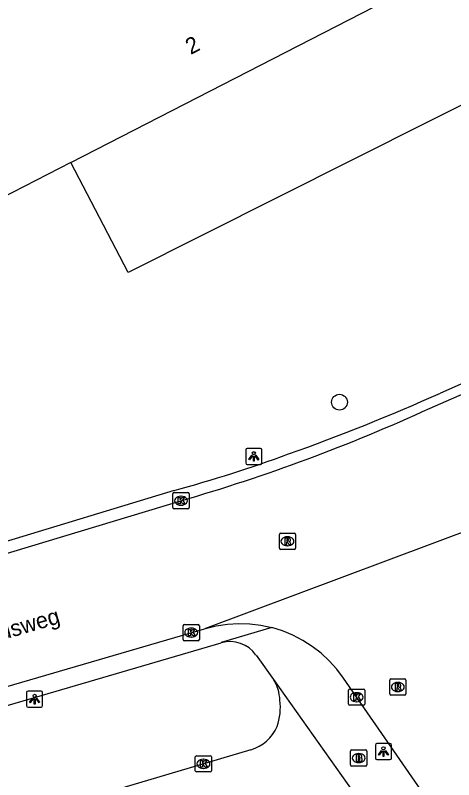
# Model space of a CAD drawing. Extents: x 159353 to 160616, y 385893 to 387321.
# Drawn here: x 159751.82 to 159778.96, y 386393.38 to 386440.65 of the extents above; entities that cross this region are included whole.
import ezdxf

# ---------------------------------------------------------------- set-up
doc = ezdxf.new("R2010")
doc.units = 0
for name, color, linetype in [('IMGEO_Boom', 7, 'Continuous'), ('IMGEO_Brandkraan', 7, 'Continuous'), ('IMGEO_Kolk', 7, 'Continuous'), ('IMGEO_Lichtpunt', 7, 'Continuous'), ('IMGEO_Openbare_ruimte_label', 7, 'Continuous'), ('IMGEO_Pand', 7, 'Continuous'), ('IMGEO_Pand_nummerreeks', 7, 'Continuous'), ('IMGEO_Parkeervlak_open', 7, 'Continuous'), ('IMGEO_Rijbaan_lokaal_gesloten', 7, 'Continuous'), ('IMGEO_Rijbaan_lokaal_open', 7, 'Continuous'), ('IMGEO_Rioolput', 7, 'Continuous'), ('IMGEO_Voetpad_open', 7, 'Continuous')]:
    doc.layers.add(name, color=color, linetype=linetype)

msp = doc.modelspace()

# ---------------------------------------------------------------- linework, layer by layer
at = {"layer": 'IMGEO_Boom'}
msp.add_circle((159771.888, 386416.725), 0.489, dxfattribs=at)
at = {"layer": 'IMGEO_Brandkraan'}
for p, q in [((159772.654, 386395.222), (159773.506, 386395.222)), ((159772.579, 386394.296), (159772.579, 386395.148)), ((159773.067, 386395.002), (159773.092, 386395.002)), ((159773.58, 386395.148), (159773.58, 386394.296)), ((159773.09, 386394.442), (159773.065, 386394.442)), ((159773.506, 386394.222), (159772.654, 386394.222))]:
    msp.add_line(p, q, dxfattribs=at)
for points in [[(159772.654, 386395.222), (159773.506, 386395.222)], [(159772.579, 386394.296), (159772.579, 386395.148)], [(159772.927, 386394.922), (159772.927, 386394.522), (159773.14, 386394.522)], [(159773.158, 386394.922), (159772.927, 386394.922)], [(159773.106, 386394.841), (159773.052, 386394.841), (159773.052, 386394.765)], [(159773.052, 386394.765), (159773.105, 386394.765)], [(159773.58, 386395.148), (159773.58, 386394.296)], [(159773.114, 386394.689), (159773.052, 386394.689), (159773.052, 386394.608)], [(159773.052, 386394.608), (159773.114, 386394.608)], [(159773.506, 386394.222), (159772.654, 386394.222)]]:
    msp.add_lwpolyline(points, dxfattribs=at)
for centre, radius, start, end in [((159772.656, 386395.146), 0.0765, 91.552, 178.448), ((159772.656, 386395.146), 0.0765, 91.552, 178.448), ((159773.504, 386395.146), 0.0765, 1.552, 88.448), ((159773.504, 386395.146), 0.0765, 1.552, 88.448), ((159773.107, 386394.803), 0.0379, 267.8285, 90.9355), ((159773.162, 386394.777), 0.145, 59.4692, 91.5367), ((159773.187, 386394.824), 0.0922, 285.5137, 58.1501), ((159773.192, 386394.632), 0.105, 301.3115, 78.989), ((159772.656, 386394.298), 0.0765, 181.552, 268.448), ((159772.656, 386394.298), 0.0765, 181.552, 268.448), ((159773.115, 386394.648), 0.0404, 269.8759, 90.5077), ((159773.146, 386394.773), 0.251, 268.6676, 293.5347), ((159773.504, 386394.298), 0.0765, 271.552, 358.448), ((159773.504, 386394.298), 0.0765, 271.552, 358.448)]:
    msp.add_arc(centre, radius, start, end, dxfattribs=at)
for centre, major_axis, ratio, start_param, end_param in [((159773.066, 386394.722), (-0.387, 0.002), 0.722429, 4.712389, 7.853982), ((159773.091, 386394.722), (-0.39, 0.002), 0.717154, 1.570796, 4.712389)]:
    msp.add_ellipse(centre, major_axis=major_axis, ratio=ratio, start_param=start_param, end_param=end_param, dxfattribs=at)
at = {"layer": 'IMGEO_Kolk'}
for p, q in [((159761.581, 386410.208), (159761.581, 386411.06)), ((159761.656, 386411.134), (159762.508, 386411.134)), ((159762.069, 386410.914), (159762.094, 386410.914)), ((159762.582, 386411.06), (159762.582, 386410.208)), ((159762.092, 386410.354), (159762.067, 386410.354)), ((159762.508, 386410.134), (159761.656, 386410.134)), ((159762.216, 386402.053), (159762.216, 386402.905)), ((159762.291, 386402.979), (159763.143, 386402.979)), ((159762.704, 386402.759), (159762.729, 386402.759)), ((159763.217, 386402.905), (159763.217, 386402.053)), ((159763.143, 386401.979), (159762.291, 386401.979)), ((159762.727, 386402.199), (159762.702, 386402.199)), ((159772.525, 386398.985), (159773.377, 386398.985)), ((159772.45, 386398.059), (159772.45, 386398.911)), ((159772.938, 386398.765), (159772.963, 386398.765)), ((159773.451, 386398.911), (159773.451, 386398.059)), ((159772.961, 386398.205), (159772.936, 386398.205)), ((159773.377, 386397.985), (159772.525, 386397.985)), ((159762.968, 386393.939), (159762.968, 386394.791)), ((159763.043, 386394.865), (159763.895, 386394.865)), ((159763.969, 386394.791), (159763.969, 386393.939)), ((159763.456, 386394.645), (159763.481, 386394.645)), ((159763.895, 386393.865), (159763.043, 386393.865)), ((159763.479, 386394.085), (159763.454, 386394.085))]:
    msp.add_line(p, q, dxfattribs=at)
for points in [[(159761.581, 386410.208), (159761.581, 386411.06)], [(159761.656, 386411.134), (159762.508, 386411.134)], [(159761.902, 386410.834), (159762.025, 386410.834), (159762.025, 386410.683), (159762.155, 386410.834), (159762.319, 386410.834), (159762.173, 386410.683), (159762.326, 386410.434), (159762.174, 386410.434), (159762.089, 386410.598), (159762.025, 386410.531), (159762.025, 386410.434), (159761.902, 386410.434), (159761.902, 386410.834)], [(159762.582, 386411.06), (159762.582, 386410.208)], [(159762.508, 386410.134), (159761.656, 386410.134)], [(159762.216, 386402.053), (159762.216, 386402.905)], [(159762.291, 386402.979), (159763.143, 386402.979)], [(159763.217, 386402.905), (159763.217, 386402.053)], [(159762.537, 386402.679), (159762.66, 386402.679), (159762.66, 386402.528), (159762.79, 386402.679), (159762.954, 386402.679), (159762.808, 386402.528), (159762.961, 386402.279), (159762.809, 386402.279), (159762.724, 386402.443), (159762.66, 386402.376), (159762.66, 386402.279), (159762.537, 386402.279), (159762.537, 386402.679)], [(159763.143, 386401.979), (159762.291, 386401.979)], [(159772.525, 386398.985), (159773.377, 386398.985)], [(159772.45, 386398.059), (159772.45, 386398.911)], [(159772.771, 386398.685), (159772.894, 386398.685), (159772.894, 386398.534), (159773.024, 386398.685), (159773.188, 386398.685), (159773.042, 386398.534), (159773.195, 386398.285), (159773.043, 386398.285), (159772.958, 386398.449), (159772.894, 386398.382), (159772.894, 386398.285), (159772.771, 386398.285), (159772.771, 386398.685)], [(159773.451, 386398.911), (159773.451, 386398.059)], [(159773.377, 386397.985), (159772.525, 386397.985)], [(159762.968, 386393.939), (159762.968, 386394.791)], [(159763.043, 386394.865), (159763.895, 386394.865)], [(159763.969, 386394.791), (159763.969, 386393.939)], [(159763.289, 386394.565), (159763.412, 386394.565), (159763.412, 386394.414), (159763.542, 386394.565), (159763.706, 386394.565), (159763.56, 386394.414), (159763.713, 386394.165), (159763.561, 386394.165), (159763.476, 386394.329), (159763.412, 386394.262), (159763.412, 386394.165), (159763.289, 386394.165), (159763.289, 386394.565)], [(159763.895, 386393.865), (159763.043, 386393.865)]]:
    msp.add_lwpolyline(points, dxfattribs=at)
for centre, start, end in [((159761.658, 386411.058), 91.552, 178.448), ((159761.658, 386411.058), 91.552, 178.448), ((159762.506, 386411.058), 1.552, 88.448), ((159762.506, 386411.058), 1.552, 88.448), ((159761.658, 386410.21), 181.552, 268.448), ((159761.658, 386410.21), 181.552, 268.448), ((159762.506, 386410.21), 271.552, 358.448), ((159762.506, 386410.21), 271.552, 358.448), ((159762.293, 386402.903), 91.552, 178.448), ((159762.293, 386402.903), 91.552, 178.448), ((159763.141, 386402.903), 1.552, 88.448), ((159763.141, 386402.903), 1.552, 88.448), ((159762.293, 386402.055), 181.552, 268.448), ((159762.293, 386402.055), 181.552, 268.448), ((159763.141, 386402.055), 271.552, 358.448), ((159763.141, 386402.055), 271.552, 358.448), ((159772.527, 386398.909), 91.552, 178.448), ((159772.527, 386398.909), 91.552, 178.448), ((159773.375, 386398.909), 1.552, 88.448), ((159773.375, 386398.909), 1.552, 88.448), ((159772.527, 386398.061), 181.552, 268.448), ((159772.527, 386398.061), 181.552, 268.448), ((159773.375, 386398.061), 271.552, 358.448), ((159773.375, 386398.061), 271.552, 358.448), ((159763.045, 386394.789), 91.552, 178.448), ((159763.045, 386394.789), 91.552, 178.448), ((159763.893, 386394.789), 1.552, 88.448), ((159763.893, 386394.789), 1.552, 88.448), ((159763.045, 386393.941), 181.552, 268.448), ((159763.045, 386393.941), 181.552, 268.448), ((159763.893, 386393.941), 271.552, 358.448), ((159763.893, 386393.941), 271.552, 358.448)]:
    msp.add_arc(centre, 0.0765, start, end, dxfattribs=at)
for centre, major_axis, ratio, start_param, end_param in [((159762.068, 386410.634), (-0.387, 0.002), 0.722429, 4.712389, 7.853982), ((159762.093, 386410.634), (-0.39, 0.002), 0.717154, 1.570796, 4.712389), ((159762.703, 386402.479), (-0.387, 0.002), 0.722429, 4.712389, 7.853982), ((159762.728, 386402.479), (-0.39, 0.002), 0.717154, 1.570796, 4.712389), ((159772.937, 386398.485), (-0.387, 0.002), 0.722429, 4.712389, 7.853982), ((159772.962, 386398.485), (-0.39, 0.002), 0.717154, 1.570796, 4.712389), ((159763.455, 386394.365), (-0.387, 0.002), 0.722429, 4.712389, 7.853982), ((159763.48, 386394.365), (-0.39, 0.002), 0.717154, 1.570796, 4.712389)]:
    msp.add_ellipse(centre, major_axis=major_axis, ratio=ratio, start_param=start_param, end_param=end_param, dxfattribs=at)
at = {"layer": 'IMGEO_Lichtpunt'}
for p, q in [((159766.092, 386413.779), (159766.092, 386412.972)), ((159766.092, 386413.779), (159766.092, 386412.972)), ((159766.994, 386413.874), (159766.186, 386413.874)), ((159766.994, 386413.874), (159766.186, 386413.874)), ((159767.088, 386412.972), (159767.088, 386413.779)), ((159767.088, 386412.972), (159767.088, 386413.779)), ((159766.186, 386412.878), (159766.994, 386412.878)), ((159766.186, 386412.878), (159766.994, 386412.878)), ((159752.523, 386398.77), (159752.523, 386397.963)), ((159752.523, 386398.77), (159752.523, 386397.963)), ((159753.425, 386398.865), (159752.617, 386398.865)), ((159753.425, 386398.865), (159752.617, 386398.865)), ((159753.519, 386397.963), (159753.519, 386398.77)), ((159753.519, 386397.963), (159753.519, 386398.77)), ((159752.617, 386397.869), (159753.425, 386397.869)), ((159752.617, 386397.869), (159753.425, 386397.869)), ((159774.112, 386395.526), (159774.112, 386394.719)), ((159774.112, 386395.526), (159774.112, 386394.719)), ((159775.014, 386395.621), (159774.206, 386395.621)), ((159775.014, 386395.621), (159774.206, 386395.621)), ((159775.108, 386394.719), (159775.108, 386395.526)), ((159775.108, 386394.719), (159775.108, 386395.526)), ((159774.206, 386394.625), (159775.014, 386394.625)), ((159774.206, 386394.625), (159775.014, 386394.625))]:
    msp.add_line(p, q, dxfattribs=at)
for points in [[(159766.466, 386413.443), (159766.505, 386413.415), (159766.317, 386413.153), (159766.279, 386413.18), (159766.466, 386413.443)], [(159766.568, 386413.395), (159766.615, 386413.395), (159766.615, 386413.073), (159766.568, 386413.073), (159766.568, 386413.395)], [(159766.678, 386413.415), (159766.716, 386413.442), (159766.903, 386413.18), (159766.864, 386413.152), (159766.678, 386413.415)], [(159752.897, 386398.434), (159752.936, 386398.406), (159752.748, 386398.144), (159752.71, 386398.171), (159752.897, 386398.434)], [(159752.999, 386398.386), (159753.046, 386398.386), (159753.046, 386398.064), (159752.999, 386398.064), (159752.999, 386398.386)], [(159753.109, 386398.406), (159753.147, 386398.433), (159753.334, 386398.171), (159753.295, 386398.143), (159753.109, 386398.406)], [(159774.486, 386395.19), (159774.525, 386395.162), (159774.337, 386394.9), (159774.299, 386394.927), (159774.486, 386395.19)], [(159774.698, 386395.162), (159774.736, 386395.189), (159774.923, 386394.927), (159774.884, 386394.899), (159774.698, 386395.162)], [(159774.588, 386395.142), (159774.635, 386395.142), (159774.635, 386394.82), (159774.588, 386394.82), (159774.588, 386395.142)]]:
    msp.add_lwpolyline(points, dxfattribs=at)
for centre in [(159766.591, 386413.577), (159753.022, 386398.568), (159774.611, 386395.324)]:
    msp.add_circle(centre, 0.0994, dxfattribs=at)
for centre, start, end in [((159766.186, 386413.779), 90, 180), ((159766.186, 386413.779), 90, 180), ((159766.994, 386413.779), 0, 90), ((159766.994, 386413.779), 0, 90), ((159766.186, 386412.972), 180, 270), ((159766.186, 386412.972), 180, 270), ((159766.994, 386412.972), 270, 0), ((159766.994, 386412.972), 270, 360), ((159752.617, 386398.77), 90, 180), ((159752.617, 386398.77), 90, 180), ((159753.425, 386398.77), 0, 90), ((159753.425, 386398.77), 0, 90), ((159752.617, 386397.963), 180, 270), ((159752.617, 386397.963), 180, 270), ((159753.425, 386397.963), 270, 0), ((159753.425, 386397.963), 270, 360), ((159774.206, 386395.526), 90, 180), ((159774.206, 386395.526), 90, 180), ((159775.014, 386395.526), 0, 90), ((159775.014, 386395.526), 0, 90), ((159774.206, 386394.719), 180, 270), ((159774.206, 386394.719), 180, 270), ((159775.014, 386394.719), 270, 0), ((159775.014, 386394.719), 270, 360)]:
    msp.add_arc(centre, 0.0946, start, end, dxfattribs=at)
at = {"layer": 'IMGEO_Pand'}
for points in [[(159755.254, 386431.554), (159750.18, 386428.951), (159740.866, 386447.103), (159736.596, 386444.912), (159724.093, 386469.28)], [(159755.254, 386431.554), (159777.976, 386443.213), (159765.356, 386467.81)]]:
    msp.add_lwpolyline(points, dxfattribs=at)
at = {"layer": 'IMGEO_Parkeervlak_open'}
msp.add_lwpolyline([(159786.711, 386438.751), (159758.813, 386424.745), (159755.254, 386431.554)], dxfattribs=at)
at = {"layer": 'IMGEO_Rijbaan_lokaal_gesloten'}
for points in [[(159777.498, 386416.357), (159792.901, 386423.081), (159795.842, 386424.384)], [(159742.297, 386404.679), (159762.079, 386410.632)], [(159783.34, 386410.105), (159763.595, 386402.736)], [(159763.595, 386402.736), (159764.268, 386402.898), (159764.953, 386402.999), (159765.644, 386403.039), (159766.337, 386403.017), (159767.024, 386402.933), (159767.701, 386402.788)], [(159786.274, 386379.271), (159772.135, 386399.664), (159771.719, 386400.218), (159771.256, 386400.732), (159770.748, 386401.203), (159770.2, 386401.627), (159769.617, 386402), (159769.003, 386402.319), (159768.362, 386402.582), (159767.701, 386402.788)], [(159745.215, 386397.375), (159763.529, 386402.717), (159763.595, 386402.736)]]:
    msp.add_lwpolyline(points, dxfattribs=at)
msp.add_arc((159731.051, 386517.826), 111.594, 286.14356, 294.59587, dxfattribs=at)
at = {"layer": 'IMGEO_Rijbaan_lokaal_open'}
for points in [[(159794.516, 386424.524), (159784.347, 386420.037), (159778.141, 386417.294)], [(159761.652, 386411.273), (159750.648, 386407.929), (159742.365, 386405.454)]]:
    msp.add_lwpolyline(points, dxfattribs=at)
for centre, radius, start, end in [((159726.358, 386532.872), 126.648, 289.54852, 294.1341), ((159739.478, 386493.316), 84.987, 285.12438, 290.13646)]:
    msp.add_arc(centre, radius, start, end, dxfattribs=at)
at = {"layer": 'IMGEO_Rioolput'}
for p, q in [((159768.169, 386407.7), (159768.169, 386408.552)), ((159768.244, 386408.626), (159769.096, 386408.626)), ((159769.17, 386408.552), (159769.17, 386407.7)), ((159768.657, 386408.406), (159768.682, 386408.406)), ((159769.096, 386407.626), (159768.244, 386407.626)), ((159768.68, 386407.846), (159768.655, 386407.846)), ((159775.001, 386398.69), (159775.001, 386399.542)), ((159775.076, 386399.616), (159775.928, 386399.616)), ((159776.002, 386399.542), (159776.002, 386398.69)), ((159775.489, 386399.396), (159775.514, 386399.396)), ((159775.928, 386398.616), (159775.076, 386398.616)), ((159775.512, 386398.836), (159775.487, 386398.836))]:
    msp.add_line(p, q, dxfattribs=at)
for points in [[(159768.169, 386407.7), (159768.169, 386408.552)], [(159768.244, 386408.626), (159769.096, 386408.626)], [(159769.17, 386408.552), (159769.17, 386407.7)], [(159768.758, 386408.324), (159768.506, 386408.326), (159768.506, 386407.926)], [(159768.506, 386407.926), (159768.63, 386407.926), (159768.63, 386408.088), (159768.641, 386408.088)], [(159768.684, 386408.245), (159768.63, 386408.245), (159768.63, 386408.164)], [(159768.63, 386408.164), (159768.682, 386408.164)], [(159768.688, 386408.059), (159768.759, 386407.926), (159768.899, 386407.926), (159768.834, 386408.052)], [(159769.096, 386407.626), (159768.244, 386407.626)], [(159775.001, 386398.69), (159775.001, 386399.542)], [(159775.076, 386399.616), (159775.928, 386399.616)], [(159776.002, 386399.542), (159776.002, 386398.69)], [(159775.59, 386399.314), (159775.338, 386399.316), (159775.338, 386398.916)], [(159775.338, 386398.916), (159775.462, 386398.916), (159775.462, 386399.078), (159775.473, 386399.078)], [(159775.516, 386399.235), (159775.462, 386399.235), (159775.462, 386399.154)], [(159775.462, 386399.154), (159775.514, 386399.154)], [(159775.52, 386399.049), (159775.591, 386398.916), (159775.731, 386398.916), (159775.666, 386399.042)], [(159775.928, 386398.616), (159775.076, 386398.616)]]:
    msp.add_lwpolyline(points, dxfattribs=at)
for centre, radius, start, end in [((159768.246, 386408.55), 0.0765, 91.552, 178.448), ((159768.246, 386408.55), 0.0765, 91.552, 178.448), ((159769.094, 386408.55), 0.0765, 1.552, 88.448), ((159769.094, 386408.55), 0.0765, 1.552, 88.448), ((159768.64, 386408.035), 0.0533, 26.0293, 88.6989), ((159768.666, 386408.353), 0.19, 274.7715, 282.9687), ((159768.69, 386408.149), 0.0964, 77.0061, 93.1865), ((159768.704, 386408.206), 0.0378, 276.6634, 79.6772), ((159768.757, 386408.214), 0.109, 350.3612, 89.416), ((159768.755, 386408.214), 0.112, 277.5842, 350.9817), ((159768.739, 386407.999), 0.108, 29.5134, 73.7905), ((159768.246, 386407.702), 0.0765, 181.552, 268.448), ((159768.246, 386407.702), 0.0765, 181.552, 268.448), ((159769.094, 386407.702), 0.0765, 271.552, 358.448), ((159769.094, 386407.702), 0.0765, 271.552, 358.448), ((159775.078, 386399.54), 0.0765, 91.552, 178.448), ((159775.078, 386399.54), 0.0765, 91.552, 178.448), ((159775.926, 386399.54), 0.0765, 1.552, 88.448), ((159775.926, 386399.54), 0.0765, 1.552, 88.448), ((159775.472, 386399.025), 0.0533, 26.0293, 88.6989), ((159775.498, 386399.343), 0.19, 274.7715, 282.9687), ((159775.522, 386399.139), 0.0964, 77.0061, 93.1865), ((159775.536, 386399.196), 0.0378, 276.6634, 79.6772), ((159775.589, 386399.204), 0.109, 350.3612, 89.416), ((159775.587, 386399.204), 0.112, 277.5842, 350.9817), ((159775.571, 386398.989), 0.108, 29.5134, 73.7905), ((159775.078, 386398.692), 0.0765, 181.552, 268.448), ((159775.078, 386398.692), 0.0765, 181.552, 268.448), ((159775.926, 386398.692), 0.0765, 271.552, 358.448), ((159775.926, 386398.692), 0.0765, 271.552, 358.448)]:
    msp.add_arc(centre, radius, start, end, dxfattribs=at)
for centre, major_axis, ratio, start_param, end_param in [((159768.656, 386408.126), (-0.387, 0.002), 0.722429, 4.712389, 7.853982), ((159768.681, 386408.126), (-0.39, 0.002), 0.717154, 1.570796, 4.712389), ((159775.488, 386399.116), (-0.387, 0.002), 0.722429, 4.712389, 7.853982), ((159775.513, 386399.116), (-0.39, 0.002), 0.717154, 1.570796, 4.712389)]:
    msp.add_ellipse(centre, major_axis=major_axis, ratio=ratio, start_param=start_param, end_param=end_param, dxfattribs=at)
at = {"layer": 'IMGEO_Voetpad_open'}
for points in [[(159767.701, 386402.788), (159764.562, 386401.86), (159764.565, 386401.845)], [(159749.412, 386397.417), (159764.565, 386401.845)], [(159766.724, 386401.08), (159767.812, 386399.585)], [(159767.812, 386399.585), (159773.415, 386391.664), (159773.422, 386391.613)], [(159766.397, 386395.235), (159751.379, 386390.774)]]:
    msp.add_lwpolyline(points, dxfattribs=at)
for centre, radius, start, end in [((159765.119, 386399.981), 1.945, 34.4187, 106.5597), ((159765.492, 386398.17), 2.717, 2.8404, 31.3776), ((159764.62, 386397.871), 3.612, 340.6924, 6.8977), ((159765.731, 386397.633), 2.489, 285.5224, 337.4039)]:
    msp.add_arc(centre, radius, start, end, dxfattribs=at)

# ---------------------------------------------------------------- texts
at = {"layer": 'IMGEO_Openbare_ruimte_label'}
msp.add_text('Vitruviusweg', height=1, rotation=16.2602, dxfattribs=at).set_placement((159747.388, 386400.951))
at = {"layer": 'IMGEO_Pand_nummerreeks'}
msp.add_text('2', height=1, rotation=27.1639, dxfattribs=at).set_placement((159762.681, 386438.197))

doc.saveas('drawing.dxf')
